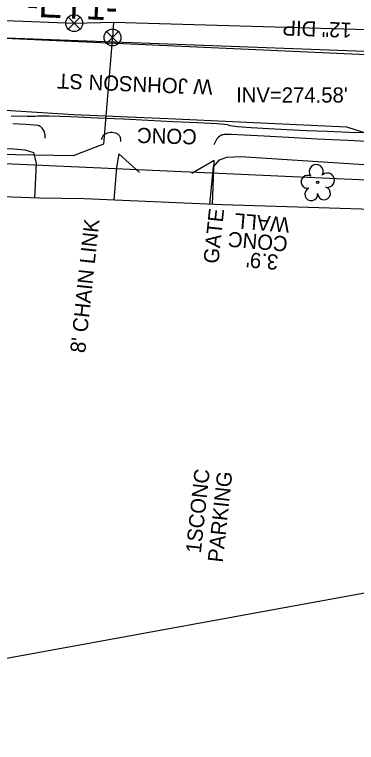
# Model space of a CAD drawing. Extents: x 2100323 to 2109811, y 740376 to 749755.
# Drawn here: x 2105644.7 to 2105734.9, y 741333 to 741525.1 of the extents above; entities that cross this region are included whole.
import ezdxf

# ---------------------------------------------------------------- set-up
doc = ezdxf.new("R2010")
doc.units = 0
for name, color, linetype in [('Exist Building', 7, 'Continuous'), ('Exist Building Text', 7, 'Continuous'), ('Exist Horizontal Alignment', 7, 'Continuous'), ('Exist Horizontal Alignment Direction Label', 7, 'Continuous'), ('Exist Horizontal Baseline Alignment Station Label', 7, 'Continuous'), ('Exist Other Culture Fence Line', 7, 'Continuous'), ('Exist Other Culture Fence Line Text', 7, 'Continuous'), ('Exist Other Culture Gate', 7, 'Continuous'), ('Exist Right of Way Line', 7, 'Continuous'), ('Exist Roads Curbs', 7, 'Continuous'), ('Exist Roads EOP', 7, 'Continuous'), ('Exist Roads EOP Other', 7, 'Continuous'), ('Exist Roads EOP Other Text', 7, 'Continuous'), ('Exist Roads EOP Text', 7, 'Continuous'), ('Exist Structure Minor Pipes RCP 60 Inch Invert', 7, 'Continuous'), ('Exist Utilities Gas UG Line SUE LOS B', 7, 'Continuous'), ('Exist Utilities Sanitary Sewer UG Line', 7, 'Continuous'), ('Exist Utilities Sanitary Sewer UG Line Text', 7, 'Continuous'), ('Exist Utilities Water UG Line SUE LOS B', 7, 'Continuous'), ('Exist Utilities Water Valve CELL', 7, 'Continuous'), ('Exist Vegetation Tree CELL', 7, 'Continuous')]:
    doc.layers.add(name, color=color, linetype=linetype)

msp = doc.modelspace()

# ---------------------------------------------------------------- linework, layer by layer
at = {"layer": 'Exist Building'}
for points in [[(2105651.29, 741476.62), (2105622.51, 741477.68), (2105621.26, 741440.16), (2105619.95, 741403.68), (2105618.81, 741369.21), (2105617.45, 741332.97)], [(2105758.96, 741453.63), (2105755.97, 741473.17), (2105699.56, 741474.86), (2105663.05, 741476.49), (2105651.29, 741476.62)]]:
    msp.add_lwpolyline(points, dxfattribs=at)
at = {"layer": 'Exist Horizontal Alignment'}
msp.add_line((2105442.44, 741527.92), (2105877.12, 741508.21), dxfattribs=at)
at = {"layer": 'Exist Horizontal Baseline Alignment Station Label'}
msp.add_line((2105848.26, 741392.77), (2105590.48, 741345.55), dxfattribs=at)
at = {"layer": 'Exist Other Culture Fence Line'}
for points in [[(2105672.18, 741488.37), (2105671.6, 741484.78), (2105670.88, 741476.14)], [(2105696.94, 741474.98), (2105697.41, 741486.58)]]:
    msp.add_lwpolyline(points, dxfattribs=at)
at = {"layer": 'Exist Other Culture Gate'}
for points in [[(2105672.18, 741488.37), (2105677.66, 741483.43)], [(2105697.41, 741486.58), (2105691.51, 741483.12)]]:
    msp.add_lwpolyline(points, dxfattribs=at)
at = {"layer": 'Exist Right of Way Line'}
msp.add_line((2105481.79, 741493.1), (2105777.49, 741479.69), dxfattribs=at)
at = {"layer": 'Exist Roads Curbs'}
for points in [[(2105652.83, 741492.48), (2105652.75, 741493.31), (2105652.6, 741494.04), (2105652.49, 741494.3), (2105652.26, 741494.74), (2105651.98, 741495.13), (2105651.66, 741495.47), (2105651.49, 741495.6), (2105651.32, 741495.71), (2105651.15, 741495.78), (2105650.97, 741495.83), (2105649.97, 741495.92), (2105647.69, 741496.07), (2105644.25, 741496.26)], [(2105667.68, 741492.12), (2105667.83, 741492.57), (2105668.01, 741492.96), (2105668.09, 741493.1), (2105668.29, 741493.34), (2105668.54, 741493.56), (2105668.85, 741493.75), (2105669.2, 741493.9), (2105669.6, 741494.01), (2105670.02, 741494.06), (2105670.45, 741494.04), (2105670.9, 741493.97), (2105671.31, 741493.86), (2105671.68, 741493.72), (2105671.85, 741493.63), (2105672, 741493.52), (2105672.13, 741493.4), (2105672.26, 741493.27), (2105672.36, 741493.13), (2105672.45, 741492.94), (2105672.53, 741492.7), (2105672.64, 741492.04), (2105672.68, 741491.62)], [(2105740.81, 741491.43), (2105732.66, 741491.84), (2105724.55, 741492.27), (2105717.01, 741492.67), (2105710.56, 741493), (2105705.31, 741493.27), (2105701.87, 741493.43), (2105700.32, 741493.47), (2105700.03, 741493.45), (2105699.76, 741493.4), (2105699.52, 741493.34), (2105699.29, 741493.25), (2105698.89, 741493.01), (2105698.54, 741492.75), (2105698.24, 741492.47), (2105698.08, 741492.28), (2105697.69, 741491.57), (2105697.3, 741490.71)]]:
    msp.add_lwpolyline(points, dxfattribs=at)
at = {"layer": 'Exist Roads EOP'}
msp.add_lwpolyline([(2105737.94, 741493.87), (2105733.01, 741494.02), (2105727.14, 741494.23), (2105721.68, 741494.46), (2105716.6, 741494.7), (2105711.76, 741494.94), (2105707.14, 741495.18), (2105703.5, 741495.44), (2105701.59, 741495.72), (2105701.28, 741495.87), (2105700.87, 741496.02), (2105698.17, 741496.31), (2105692.95, 741496.56), (2105686.46, 741496.82), (2105679.95, 741497.13), (2105673.38, 741497.47), (2105666.58, 741497.79), (2105659.53, 741498.09), (2105653.78, 741498.29), (2105650.87, 741498.32), (2105650.19, 741498.2), (2105648.04, 741498.18), (2105643.8, 741498.29)], dxfattribs=at)
at = {"layer": 'Exist Roads EOP Other'}
for points in [[(2105599.22, 741490.95), (2105598.15, 741491.51), (2105613.32, 741490.66), (2105644.42, 741489.65), (2105647.43, 741489.42), (2105649.67, 741488.75), (2105650.38, 741485.83), (2105649.94, 741476.67)], [(2105696.26, 741475.01), (2105697.18, 741484.93), (2105697.69, 741485.58), (2105698.74, 741486.76), (2105700.68, 741487.46), (2105704.39, 741487.62), (2105751.88, 741484.59), (2105765.45, 741483.84), (2105771.05, 741483.16), (2105775.66, 741482.54), (2105779.77, 741481.58), (2105782.56, 741480.44), (2105785.51, 741478.6), (2105788.31, 741476.35), (2105790.31, 741473.37), (2105792.23, 741469.33), (2105793.29, 741465.14), (2105794.27, 741455.79), (2105795.15, 741446.51)]]:
    msp.add_lwpolyline(points, dxfattribs=at)
at = {"layer": 'Exist Utilities Gas UG Line SUE LOS B'}
for points in [[(2105626.88, 741500.82), (2105660.36, 741498.76), (2105687.15, 741497.63), (2105732.24, 741495.44)], [(2105732.24, 741495.44), (2105747.52, 741490.68), (2105748.12, 741488.23), (2105767.93, 741479.99), (2105785.97, 741467.08), (2105799.05, 741470.07), (2105816.7, 741486.59), (2105825.8, 741489.91), (2105835.84, 741491.1), (2105845, 741491.74)]]:
    msp.add_lwpolyline(points, dxfattribs=at)
at = {"layer": 'Exist Utilities Sanitary Sewer UG Line'}
msp.add_line((2105803.59, 741512.92), (2105597.21, 741520.52), dxfattribs=at)
at = {"layer": 'Exist Utilities Water UG Line SUE LOS B'}
for points in [[(2105450.67, 741531.01), (2105471.1, 741529.78), (2105509.34, 741528.46), (2105574.6, 741526.15), (2105660.43, 741522.87), (2105670.77, 741523.08), (2105746.82, 741520.87), (2105774.67, 741519.48), (2105784.37, 741518.6), (2105791.45, 741518.35)], [(2105670.77, 741523.08), (2105670.54, 741519.07), (2105670.43, 741518.38)], [(2105670.43, 741518.38), (2105668.2, 741490.88), (2105660.19, 741487.87), (2105634.68, 741488.3)]]:
    msp.add_lwpolyline(points, dxfattribs=at)
at = {"layer": 'Exist Utilities Water Valve CELL'}
for points in [[(2105662.01, 741524.45), (2105658.86, 741521.3), (2105660.43, 741522.87), (2105662.01, 741521.3), (2105658.86, 741524.45)], [(2105672.11, 741520.65), (2105668.96, 741517.5), (2105670.54, 741519.07), (2105672.11, 741517.5), (2105668.96, 741520.65)]]:
    msp.add_lwpolyline(points, dxfattribs=at)
for centre in [(2105660.43, 741522.87), (2105670.54, 741519.07)]:
    msp.add_circle(centre, 2.23, dxfattribs=at)
at = {"layer": 'Exist Vegetation Tree CELL'}
msp.add_line((2105724.66, 741480.81), (2105724.66, 741480.81), dxfattribs=at)
msp.add_circle((2105724.66, 741480.81), 0.326, dxfattribs=at)
for centre, radius, start, end in [((2105724.28, 741483.68), 1.86, 330.1651, 219.7134), ((2105722.06, 741480.96), 1.73, 62.6636, 279.3457), ((2105727.21, 741481.39), 1.9, 257.1011, 134.1999), ((2105722.96, 741477.68), 1.69, 111.5671, 6.231), ((2105726.34, 741477.91), 1.7, 181.2822, 74.56)]:
    msp.add_arc(centre, radius, start, end, dxfattribs=at)

# ---------------------------------------------------------------- texts
at = {"layer": 'Exist Building Text'}
for s, rotation, p in [('WALL', 175.2066, (2105717.38, 741471.5)), ('CONC', 175.2066, (2105716.9, 741466.51)), ("3.9' ", 175.2066, (2105714.41, 741461.69)), ('1SCONC', 83.8864, (2105693.84, 741382.79)), ('PARKING', 83.8864, (2105699.62, 741380.37))]:
    msp.add_text(s, height=4, rotation=rotation, dxfattribs=at).set_placement(p)
at = {"layer": 'Exist Horizontal Alignment Direction Label'}
msp.add_text('-EY1-', height=7, rotation=357.4033, dxfattribs=at).set_placement((2105647.83, 741524.61))
at = {"layer": 'Exist Other Culture Fence Line Text'}
for s, p in [('GATE', (2105698.47, 741459.22)), ("8' CHAIN LINK", (2105663.34, 741435.65))]:
    msp.add_text(s, height=4, rotation=83.8864, dxfattribs=at).set_placement(p)
at = {"layer": 'Exist Roads EOP Other Text'}
msp.add_text('CONC', height=4, rotation=178.4106, dxfattribs=at).set_placement((2105692.84, 741494.81))
at = {"layer": 'Exist Roads EOP Text'}
msp.add_text('W JOHNSON ST', height=4, rotation=177.6322, dxfattribs=at).set_placement((2105697.01, 741507.92))
at = {"layer": 'Exist Structure Minor Pipes RCP 60 Inch Invert'}
msp.add_text("INV=274.58'", height=4, rotation=359.9688, dxfattribs=at).set_placement((2105703.16, 741501.91))
at = {"layer": 'Exist Utilities Sanitary Sewer UG Line Text'}
msp.add_text('12" DIP', height=4, rotation=177.8896, dxfattribs=at).set_placement((2105733.71, 741522.95))

doc.saveas('drawing.dxf')
